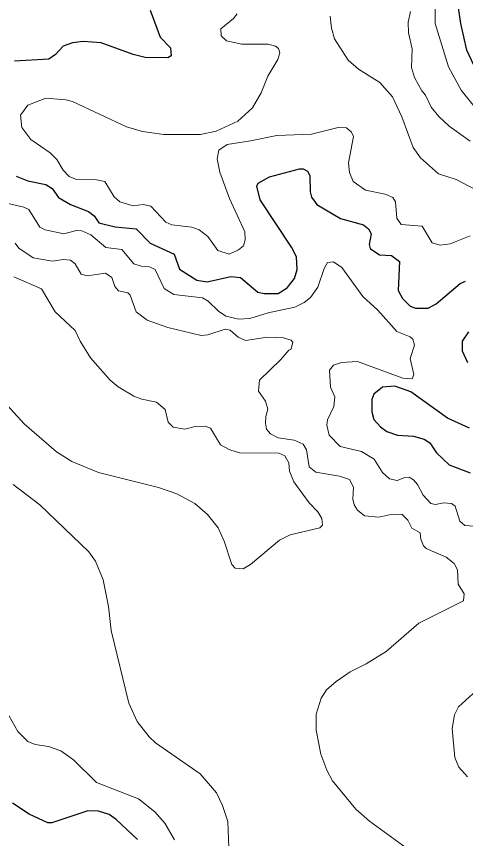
# Model space of a CAD drawing. Extents: x 265 to 291.4, y 7731.5 to 7759.6.
# Drawn here: x 274.292 to 275.364, y 7750.728 to 7752.691 of the extents above; entities that cross this region are included whole.
import ezdxf

# ---------------------------------------------------------------- set-up
doc = ezdxf.new("R2010")
doc.units = 0
doc.header["$LTSCALE"] = 0.032
doc.layers.add('1', color=7, linetype='Continuous', lineweight=25)
doc.layers.add('2', color=7, linetype='Continuous', lineweight=13)

msp = doc.modelspace()

# ---------------------------------------------------------------- linework, layer by layer
at = {"layer": '1'}
for points in [[(275.8916, 7752.097), (275.9402, 7752.1567), (275.9362, 7752.175), (275.9179, 7752.1909), (275.8797, 7752.2092), (275.8288, 7752.2068), (275.7143, 7752.2243), (275.6832, 7752.2394), (275.6697, 7752.2553), (275.6673, 7752.2641), (275.6697, 7752.3022), (275.6594, 7752.3173), (275.5918, 7752.3348), (275.5663, 7752.3452), (275.5417, 7752.3627), (275.4724, 7752.4255), (275.4167, 7752.5051), (275.3674, 7752.6109), (275.3531, 7752.6745), (275.338, 7752.7764)], [(274.6109, 7752.7064), (274.6348, 7752.6419), (274.6595, 7752.6164), (274.661, 7752.5974), (274.6531, 7752.5926), (274.599, 7752.5934), (274.5704, 7752.6005), (274.494, 7752.6284), (274.4511, 7752.6315), (274.4256, 7752.6284), (274.4033, 7752.6204), (274.385, 7752.6005), (274.3691, 7752.5894), (274.2872, 7752.5846)], [(274.2911, 7752.3102), (274.319, 7752.299), (274.362, 7752.2903), (274.3771, 7752.2807), (274.3921, 7752.2592), (274.4208, 7752.2418), (274.4638, 7752.2251), (274.4773, 7752.2147), (274.4884, 7752.198), (274.5274, 7752.1885), (274.5775, 7752.1837), (274.6109, 7752.1495), (274.6682, 7752.1233), (274.6809, 7752.0874), (274.7223, 7752.0612), (274.747, 7752.0572), (274.8042, 7752.0699), (274.8273, 7752.0675), (274.8679, 7752.0326), (274.8838, 7752.0294), (274.9172, 7752.0294), (274.9387, 7752.0429), (274.9562, 7752.0652), (274.9625, 7752.0867), (274.9609, 7752.1169), (274.949, 7752.14), (274.8742, 7752.2529), (274.8663, 7752.2863), (274.8694, 7752.2927), (274.8965, 7752.3086), (274.9681, 7752.3277), (274.9769, 7752.3277), (274.9872, 7752.3221), (274.9928, 7752.3118), (274.9935, 7752.272), (274.9967, 7752.2593), (275.0095, 7752.2418), (275.066, 7752.2084), (275.1208, 7752.1932), (275.1328, 7752.1837), (275.1391, 7752.1718), (275.1343, 7752.1463), (275.1367, 7752.1368), (275.159, 7752.1216), (275.1877, 7752.1201), (275.2067, 7752.1058)], [(275.2067, 7752.1058), (275.2036, 7752.0366), (275.2139, 7752.0174), (275.2322, 7751.9992), (275.2449, 7751.9944), (275.2752, 7751.9944), (275.2943, 7752.0047)], [(275.2943, 7752.0047), (275.3515, 7752.0532), (275.3643, 7752.0588)], [(275.3714, 7751.9379), (275.3563, 7751.9156), (275.3563, 7751.8926), (275.369, 7751.8647)], [(275.3738, 7751.708), (275.3213, 7751.7319), (275.2338, 7751.7947), (275.1956, 7751.8082), (275.1662, 7751.8058), (275.1455, 7751.7892), (275.1407, 7751.7764), (275.1407, 7751.747), (275.1455, 7751.7287), (275.1614, 7751.7112), (275.1765, 7751.7001), (275.202, 7751.6913), (275.2402, 7751.6889), (275.2656, 7751.6817), (275.2791, 7751.673), (275.295, 7751.6491), (275.3253, 7751.6205), (275.3754, 7751.6014)], [(274.5807, 7750.7256), (274.5298, 7750.7733), (274.5131, 7750.7852), (274.4876, 7750.7932), (274.4622, 7750.794), (274.3763, 7750.7653), (274.3667, 7750.7653), (274.3222, 7750.786), (274.2824, 7750.8123)]]:
    msp.add_lwpolyline(points, dxfattribs=at)
at = {"layer": '2'}
for points in [[(275.2919, 7752.8289), (275.2919, 7752.6745), (275.3237, 7752.5711), (275.3539, 7752.5154), (275.4088, 7752.447)], [(275.3754, 7752.3937), (275.3253, 7752.4295), (275.3006, 7752.4526), (275.2823, 7752.4749), (275.2688, 7752.5035), (275.26, 7752.5138), (275.2425, 7752.5457), (275.2354, 7752.5695), (275.237, 7752.6141), (275.2282, 7752.6523), (275.2274, 7752.6777), (275.233, 7752.7032)], [(275.3754, 7752.167), (275.3277, 7752.1479), (275.3038, 7752.1447), (275.2847, 7752.1503), (275.2608, 7752.1901), (275.2107, 7752.1941), (275.2004, 7752.2092), (275.1972, 7752.2482), (275.1909, 7752.2585), (275.1726, 7752.2672), (275.1256, 7752.276), (275.0962, 7752.2967), (275.0874, 7752.3182), (275.085, 7752.342), (275.097, 7752.4049), (275.0922, 7752.4152), (275.0803, 7752.4255), (275.0604, 7752.4263), (274.9968, 7752.4104), (274.914, 7752.4072), (274.8504, 7752.3945), (274.7947, 7752.3858), (274.7748, 7752.3722), (274.7708, 7752.3516), (274.7772, 7752.3197), (274.8003, 7752.2561), (274.8376, 7752.1766), (274.8384, 7752.1575), (274.8337, 7752.1431), (274.8225, 7752.1336), (274.7995, 7752.1232), (274.7724, 7752.132), (274.7493, 7752.1654), (274.7279, 7752.1813), (274.7104, 7752.1877), (274.6626, 7752.1933), (274.6483, 7752.1996), (274.6125, 7752.2378), (274.5942, 7752.2418), (274.5704, 7752.2386), (274.5386, 7752.2489), (274.525, 7752.2601), (274.5028, 7752.2967), (274.4829, 7752.3014), (274.4351, 7752.3022), (274.4176, 7752.3094), (274.4033, 7752.3245), (274.3882, 7752.35), (274.3723, 7752.3659), (274.3262, 7752.3977), (274.3047, 7752.4263), (274.3015, 7752.4558), (274.319, 7752.4796), (274.362, 7752.4963), (274.4097, 7752.4924), (274.4256, 7752.4884), (274.5545, 7752.4279), (274.5926, 7752.4168), (274.6436, 7752.4096), (274.7311, 7752.4096), (274.7692, 7752.4176), (274.8202, 7752.4414), (274.8559, 7752.4733), (274.8766, 7752.5091), (274.8925, 7752.5488), (274.9164, 7752.5886), (274.9212, 7752.6045), (274.918, 7752.6149), (274.9108, 7752.6204), (274.8933, 7752.6252), (274.8297, 7752.6252), (274.7931, 7752.6331), (274.7804, 7752.6451), (274.7796, 7752.6618), (274.8098, 7752.6865), (274.8186, 7752.6976)], [(275.0413, 7752.692), (275.0445, 7752.6634), (275.0516, 7752.6379), (275.0842, 7752.587), (275.1089, 7752.5655)], [(275.1089, 7752.5655), (275.1598, 7752.5337), (275.19, 7752.4995), (275.2123, 7752.4518), (275.2394, 7752.3786), (275.2569, 7752.3532), (275.2998, 7752.315)], [(275.2998, 7752.315), (275.342, 7752.3022), (275.4056, 7752.2688)], [(274.3214, 7752.2299), (274.3095, 7752.2354), (274.2649, 7752.2458), (274.2522, 7752.2545), (274.2331, 7752.2816), (274.2204, 7752.2903), (274.1957, 7752.2998)], [(275.408, 7751.4726), (275.3627, 7751.4757), (275.3507, 7751.4861), (275.3396, 7751.5219), (275.3308, 7751.5282), (275.3118, 7751.5298), (275.2927, 7751.5258), (275.2815, 7751.5282), (275.2632, 7751.5481), (275.2497, 7751.5736), (275.2402, 7751.5847), (275.2298, 7751.5911), (275.2195, 7751.5903), (275.2012, 7751.5831), (275.1829, 7751.5871), (275.1662, 7751.6022), (275.1463, 7751.634), (275.1161, 7751.6523), (275.0652, 7751.6643), (275.0389, 7751.6913), (275.0333, 7751.7152), (275.0349, 7751.7279), (275.05, 7751.7597), (275.0524, 7751.7828), (275.0421, 7751.8059), (275.0397, 7751.8464), (275.0493, 7751.8584), (275.0683, 7751.8647), (275.1065, 7751.8671), (275.2147, 7751.8273), (275.237, 7751.8257), (275.241, 7751.8361), (275.2322, 7751.8743), (275.2425, 7751.9061), (275.2386, 7751.9204), (275.2322, 7751.926), (275.2004, 7751.9387), (275.155, 7751.9896), (275.1192, 7752.0222), (275.0691, 7752.0914), (275.0493, 7752.105), (275.0349, 7752.1034), (275.027, 7752.0891), (275.0119, 7752.0445), (274.9944, 7752.0198), (274.9793, 7752.0079), (274.957, 7751.9968), (274.8933, 7751.9832), (274.8488, 7751.9697), (274.8233, 7751.9681), (274.7915, 7751.9753), (274.774, 7751.9872), (274.7501, 7752.0111), (274.7358, 7752.019), (274.6674, 7752.027), (274.6443, 7752.0413), (274.6229, 7752.0867), (274.6093, 7752.093), (274.5895, 7752.0946), (274.572, 7752.1002), (274.5433, 7752.1344), (274.5051, 7752.1392), (274.4693, 7752.1694), (274.4479, 7752.1789), (274.4351, 7752.1797), (274.4049, 7752.1718), (274.3604, 7752.1813), (274.3476, 7752.1877), (274.3214, 7752.2299)], [(274.2888, 7752.1495), (274.2975, 7752.1376), (274.3317, 7752.1145), (274.3779, 7752.1065), (274.4033, 7752.1105), (274.4208, 7752.1089), (274.4319, 7752.1002), (274.4463, 7752.0755), (274.4606, 7752.0715), (274.5043, 7752.0779), (274.5195, 7752.0676), (274.5266, 7752.0461), (274.5354, 7752.0358), (274.5576, 7752.031), (274.5632, 7752.0254), (274.5775, 7751.9856), (274.6038, 7751.9657), (274.6531, 7751.9482), (274.7327, 7751.9292), (274.7486, 7751.9308), (274.7899, 7751.9443), (274.8019, 7751.9419), (274.8217, 7751.9252), (274.8392, 7751.9172), (274.8917, 7751.9252), (274.9299, 7751.9236), (274.9482, 7751.918), (274.9522, 7751.9124), (274.9474, 7751.8957), (274.9427, 7751.8942), (274.9236, 7751.8719), (274.8719, 7751.8226), (274.8695, 7751.7963), (274.8862, 7751.7725), (274.8925, 7751.7534), (274.887, 7751.7359), (274.8862, 7751.72), (274.8893, 7751.7056), (274.8989, 7751.6945), (274.9172, 7751.6849), (274.9554, 7751.6794), (274.9769, 7751.6698), (274.9848, 7751.6563), (274.9912, 7751.6157), (275.0071, 7751.603), (275.0636, 7751.5935), (275.0874, 7751.5855), (275.097, 7751.5672), (275.0954, 7751.5386), (275.0986, 7751.525), (275.1065, 7751.5123), (275.1232, 7751.4988), (275.1574, 7751.4956), (275.1861, 7751.502), (275.2123, 7751.5028), (275.2266, 7751.4884), (275.2362, 7751.4694), (275.2561, 7751.4582), (275.2577, 7751.4431), (275.264, 7751.4272), (275.2704, 7751.4208), (275.3181, 7751.4002), (275.3372, 7751.385), (275.3452, 7751.3699), (275.3468, 7751.3357), (275.3611, 7751.3127), (275.3595, 7751.296), (275.2529, 7751.2427), (275.1749, 7751.175), (275.1272, 7751.1456), (275.089, 7751.1265), (275.0556, 7751.1034), (275.0325, 7751.0828), (275.0198, 7751.0629), (275.0079, 7751.0247), (275.0079, 7750.9865), (275.019, 7750.9292), (275.0333, 7750.8911), (275.0469, 7750.8656), (275.1025, 7750.798), (275.1352, 7750.7693), (275.2402, 7750.693)], [(274.2856, 7752.0692), (274.3516, 7752.0405), (274.3842, 7751.9856), (274.4319, 7751.9411), (274.4439, 7751.9156), (274.4685, 7751.8759), (274.5155, 7751.8226), (274.5346, 7751.8066), (274.572, 7751.7844), (274.5911, 7751.7772), (274.6261, 7751.7701), (274.6467, 7751.7526), (274.6539, 7751.7223), (274.6658, 7751.7104), (274.6937, 7751.7056), (274.7183, 7751.712), (274.7422, 7751.7128), (274.7549, 7751.708), (274.7788, 7751.6682), (274.8011, 7751.6563), (274.8249, 7751.6491), (274.9188, 7751.6483), (274.9331, 7751.642), (274.9427, 7751.6253), (274.9442, 7751.6054), (274.9546, 7751.5799), (274.9912, 7751.5298), (275.0119, 7751.5084), (275.0214, 7751.4924), (275.023, 7751.4765), (275.0166, 7751.4702), (274.9458, 7751.4535), (274.9204, 7751.4407), (274.8504, 7751.3826), (274.8329, 7751.3723), (274.8138, 7751.3739), (274.8066, 7751.3827), (274.7883, 7751.4384), (274.7732, 7751.4702), (274.7478, 7751.502), (274.7175, 7751.5282), (274.6746, 7751.5513), (274.6308, 7751.5664), (274.4876, 7751.6022), (274.424, 7751.6285), (274.3874, 7751.6515), (274.3102, 7751.7184), (274.2196, 7751.817)], [(275.1972, 7750.5856), (275.1654, 7750.5967), (275.0699, 7750.6102), (275.0206, 7750.6309), (274.9681, 7750.6397), (274.9045, 7750.6277), (274.8281, 7750.6031), (274.8122, 7750.6078), (274.8026, 7750.6238), (274.7963, 7750.7686), (274.7843, 7750.8067), (274.77, 7750.837), (274.7303, 7750.8823), (274.6237, 7750.9563), (274.6085, 7750.9706), (274.5799, 7751.0072), (274.56, 7751.0509), (274.5179, 7751.2252), (274.5115, 7751.2824), (274.4988, 7751.3461), (274.4805, 7751.3906), (274.4646, 7751.4129), (274.3476, 7751.5251), (274.284, 7751.5736)], [(275.369, 7750.8751), (275.3483, 7750.8982), (275.3388, 7750.9213), (275.3324, 7750.9905), (275.338, 7751.0231), (275.3475, 7751.0422), (275.3826, 7751.074)], [(274.2736, 7751.0215), (274.2951, 7750.9833), (274.319, 7750.9595), (274.3365, 7750.9523), (274.3683, 7750.9475), (274.3977, 7750.9372), (274.428, 7750.9157), (274.4829, 7750.8616), (274.5831, 7750.8226), (274.6221, 7750.7916), (274.6459, 7750.7646), (274.669, 7750.7248)]]:
    msp.add_lwpolyline(points, dxfattribs=at)

doc.saveas('drawing.dxf')
